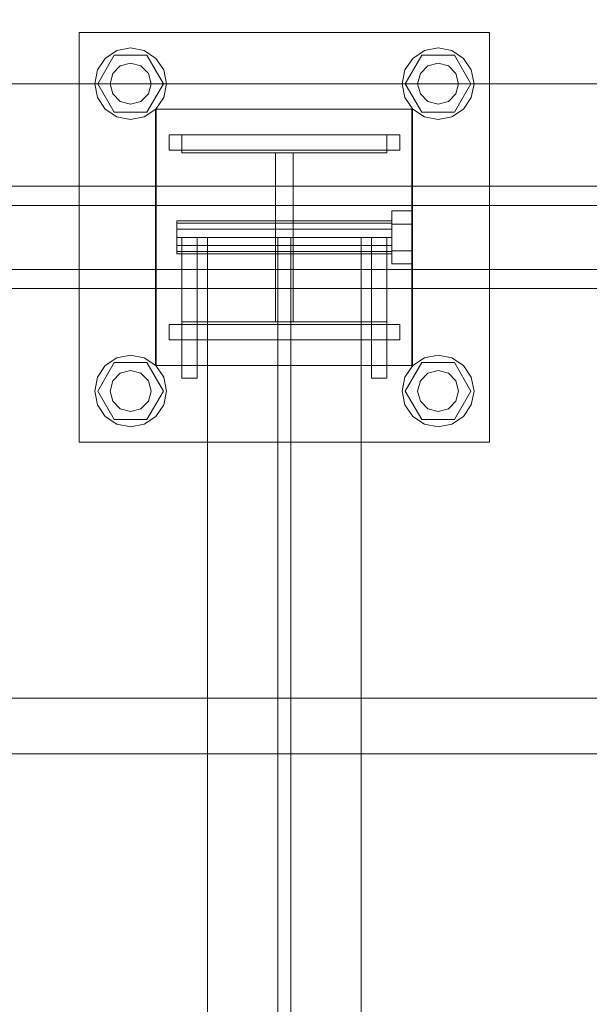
# Model space of a CAD drawing. Header units: millimetres. Extents: x -2233 to 61924, y -68080 to 6847.
# Tile 536 of 656: x 23119 to 23342, y -17870 to -17485. Entities that reach past the tile are written whole.
import ezdxf

# ---------------------------------------------------------------- set-up
doc = ezdxf.new("R2010")
doc.units = ezdxf.units.MM
doc.layers.add('COTAS_O', color=1, linetype='Continuous', lineweight=0)
doc.layers.add('superior_C02', color=7, linetype='Continuous', lineweight=0)
doc.dimstyles.new('R19_100', dxfattribs={"dimtxt": 250, "dimasz": 150, "dimexe": 150, "dimexo": 80, "dimgap": 100, "dimtad": 1, "dimtih": 1, "dimtoh": 1, "dimdsep": 46, "dimcen": 0.09, "dimadec": 0, "dimazin": 0, "dimtfac": 1, "dimtdec": 4, "dimtofl": 0, "dimtmove": 0, "dimatfit": 3, "dimfxl": 1, "dimtolj": 1, "dimtzin": 0, "dimarcsym": 0})

# ---------------------------------------------------------------- blocks, each defined once
blk = doc.blocks.new('DIM_R27_43')
at = {"layer": 'COTAS_O'}
for p, q in [((23050.07, -17510), (23005.07, -17660)), ((23750.07, -17510), (23050.07, -17510)), ((23050.07, -19480), (23050.07, -17510)), ((23050.07, -17510), (23095.07, -17660)), ((23050.07, -19480), (23005.07, -19330)), ((23050.07, -19480), (23095.07, -19330)), ((23750.07, -19480), (23050.07, -19480))]:
    blk.add_line(p, q, dxfattribs=at)
blk.add_text('1970 O', height=250, rotation=90, dxfattribs=at).set_placement((22950.07, -18495))

msp = doc.modelspace()

# ---------------------------------------------------------------- linework, layer by layer
at = {"layer": 'superior_C02'}
for p, q in [((23142.756, -17650), (23142.756, -17490)), ((23142.756, -17490), (23302.756, -17490)), ((23302.756, -17490), (23302.756, -17650)), ((23152.856, -17500.101), (23157.398, -17497.066)), ((23157.398, -17497.066), (23162.756, -17496)), ((23162.756, -17496), (23168.113, -17497.066)), ((23168.113, -17497.066), (23172.655, -17500.101)), ((23272.856, -17500.101), (23277.398, -17497.066)), ((23277.398, -17497.066), (23282.756, -17496)), ((23282.756, -17496), (23288.113, -17497.066)), ((23288.113, -17497.066), (23292.655, -17500.101)), ((23149.821, -17504.642), (23152.856, -17500.101)), ((23149.956, -17510), (23156.356, -17498.915)), ((23156.356, -17498.915), (23169.156, -17498.915)), ((23158.756, -17503.072), (23162.756, -17502)), ((23162.756, -17502), (23166.756, -17503.072)), ((23169.156, -17498.915), (23175.556, -17510)), ((23172.655, -17500.101), (23175.69, -17504.642)), ((23269.821, -17504.642), (23272.856, -17500.101)), ((23269.956, -17510), (23276.356, -17498.915)), ((23276.356, -17498.915), (23289.156, -17498.915)), ((23278.756, -17503.072), (23282.756, -17502)), ((23282.756, -17502), (23286.756, -17503.072)), ((23289.156, -17498.915), (23295.556, -17510)), ((23292.655, -17500.101), (23295.69, -17504.642)), ((23148.756, -17510), (23149.821, -17504.642)), ((23154.756, -17510), (23155.828, -17506)), ((23155.828, -17506), (23158.756, -17503.072)), ((23166.756, -17503.072), (23169.684, -17506)), ((23169.684, -17506), (23170.756, -17510)), ((23175.69, -17504.642), (23176.756, -17510)), ((23268.756, -17510), (23269.821, -17504.642)), ((23274.756, -17510), (23275.828, -17506)), ((23275.828, -17506), (23278.756, -17503.072)), ((23286.756, -17503.072), (23289.684, -17506)), ((23289.684, -17506), (23290.756, -17510)), ((23295.69, -17504.642), (23296.756, -17510)), ((23149.821, -17515.358), (23148.756, -17510)), ((23156.356, -17521.085), (23149.956, -17510)), ((23155.828, -17514), (23154.756, -17510)), ((23175.556, -17510), (23169.156, -17521.085)), ((23170.756, -17510), (23169.684, -17514)), ((23176.756, -17510), (23175.69, -17515.358)), ((23269.821, -17515.358), (23268.756, -17510)), ((23276.356, -17521.085), (23269.956, -17510)), ((23275.828, -17514), (23274.756, -17510)), ((23295.556, -17510), (23289.156, -17521.085)), ((23290.756, -17510), (23289.684, -17514)), ((23296.756, -17510), (23295.69, -17515.358)), ((23152.856, -17519.899), (23149.821, -17515.358)), ((23158.756, -17516.928), (23155.828, -17514)), ((23162.756, -17518), (23158.756, -17516.928)), ((23166.756, -17516.928), (23162.756, -17518)), ((23169.684, -17514), (23166.756, -17516.928)), ((23175.69, -17515.358), (23172.655, -17519.899)), ((23272.856, -17519.899), (23269.821, -17515.358)), ((23278.756, -17516.928), (23275.828, -17514)), ((23282.756, -17518), (23278.756, -17516.928)), ((23286.756, -17516.928), (23282.756, -17518)), ((23289.684, -17514), (23286.756, -17516.928)), ((23295.69, -17515.358), (23292.655, -17519.899)), ((23157.398, -17522.934), (23152.856, -17519.899)), ((23169.156, -17521.085), (23156.356, -17521.085)), ((23172.655, -17519.899), (23168.113, -17522.934)), ((23172.458, -17620), (23172.458, -17520)), ((23172.458, -17520), (23272.458, -17520)), ((23172.756, -17620), (23172.756, -17520)), ((23172.756, -17520), (23272.756, -17520)), ((23272.458, -17520), (23272.458, -17620)), ((23272.756, -17520), (23272.756, -17620)), ((23277.398, -17522.934), (23272.856, -17519.899)), ((23289.156, -17521.085), (23276.356, -17521.085)), ((23292.655, -17519.899), (23288.113, -17522.934)), ((23162.756, -17524), (23157.398, -17522.934)), ((23168.113, -17522.934), (23162.756, -17524)), ((23282.756, -17524), (23277.398, -17522.934)), ((23288.113, -17522.934), (23282.756, -17524)), ((23177.756, -17530), (23267.756, -17530)), ((23177.756, -17536), (23177.756, -17530)), ((23182.756, -17537), (23182.756, -17530)), ((23182.756, -17530), (23262.756, -17530)), ((23262.756, -17530), (23262.756, -17537)), ((23267.756, -17536), (23267.756, -17530)), ((23177.756, -17536), (23267.756, -17536)), ((23262.756, -17537), (23182.756, -17537)), ((23219.256, -17603), (23219.256, -17537)), ((23219.256, -17537), (23226.256, -17537)), ((23226.256, -17537), (23226.256, -17603)), ((23921.126, -17550), (22775.666, -17550)), ((22787.589, -17550), (23933.048, -17550)), ((23976.266, -17550), (22830.806, -17550)), ((22845.709, -17550), (23991.168, -17550)), ((23920.432, -17557.5), (22831.602, -17557.5)), ((22844.912, -17557.5), (23933.742, -17557.5)), ((23264.756, -17564.8), (23264.756, -17559.6)), ((23272.756, -17559.6), (23264.756, -17559.6)), ((23272.756, -17559.6), (23272.756, -17564.8)), ((23180.756, -17564.457), (23180.756, -17563.6)), ((23264.756, -17563.6), (23180.756, -17563.6)), ((23264.756, -17563.6), (23264.756, -17564.457)), ((23180.756, -17564.457), (23180.756, -17566.8)), ((23180.756, -17564.457), (23264.756, -17564.457)), ((23180.756, -17566.8), (23180.756, -17570)), ((23180.756, -17566.8), (23264.756, -17566.8)), ((23264.756, -17564.457), (23264.756, -17566.8)), ((23264.756, -17564.8), (23264.756, -17575.2)), ((23264.756, -17564.8), (23272.756, -17564.8)), ((23264.756, -17566.8), (23264.756, -17570)), ((23272.756, -17564.8), (23272.756, -17575.2)), ((23180.756, -17570), (23180.756, -17573.2)), ((23180.756, -17570), (23264.756, -17570)), ((23182.756, -17570), (23182.756, -17625)), ((23182.756, -17570), (23188.756, -17570)), ((23188.756, -17570), (23188.756, -17625)), ((23252.756, -17570), (23192.756, -17570)), ((23192.756, -17570), (23192.756, -18430)), ((23225.256, -17570), (23220.256, -17570)), ((23220.256, -17570), (23220.256, -18430)), ((23225.256, -18430), (23225.256, -17570)), ((23252.756, -18430), (23252.756, -17570)), ((23256.756, -17570), (23256.756, -17625)), ((23256.756, -17570), (23262.756, -17570)), ((23262.756, -17570), (23262.756, -17625)), ((23264.756, -17570), (23264.756, -17573.2)), ((23180.756, -17573.2), (23180.756, -17575.543)), ((23180.756, -17573.2), (23264.756, -17573.2)), ((23264.756, -17573.2), (23264.756, -17575.543)), ((23264.756, -17575.2), (23264.756, -17580.4)), ((23264.756, -17575.2), (23272.756, -17575.2)), ((23272.756, -17575.2), (23272.756, -17580.4)), ((23180.756, -17575.543), (23180.756, -17576.4)), ((23180.756, -17575.543), (23264.756, -17575.543)), ((23180.756, -17576.4), (23264.756, -17576.4)), ((23264.756, -17575.543), (23264.756, -17576.4)), ((22831.602, -17582.5), (23920.432, -17582.5)), ((22844.912, -17582.5), (23933.742, -17582.5)), ((23264.756, -17580.4), (23272.756, -17580.4)), ((22775.666, -17590), (23921.126, -17590)), ((22787.589, -17590), (23933.048, -17590)), ((22830.806, -17590), (23976.266, -17590)), ((22845.709, -17590), (23991.168, -17590)), ((23177.756, -17604), (23267.756, -17604)), ((23177.756, -17610), (23177.756, -17604)), ((23182.756, -17610), (23182.756, -17603)), ((23182.756, -17603), (23262.756, -17603)), ((23226.256, -17603), (23219.256, -17603)), ((23262.756, -17603), (23262.756, -17610)), ((23267.756, -17610), (23267.756, -17604)), ((23177.756, -17610), (23267.756, -17610)), ((23262.756, -17610), (23182.756, -17610)), ((23152.856, -17620.101), (23157.398, -17617.066)), ((23157.398, -17617.066), (23162.756, -17616)), ((23162.756, -17616), (23168.113, -17617.066)), ((23168.113, -17617.066), (23172.655, -17620.101)), ((23272.856, -17620.101), (23277.398, -17617.066)), ((23277.398, -17617.066), (23282.756, -17616)), ((23282.756, -17616), (23288.113, -17617.066)), ((23288.113, -17617.066), (23292.655, -17620.101)), ((23149.821, -17624.642), (23152.856, -17620.101)), ((23149.956, -17630), (23156.356, -17618.915)), ((23156.356, -17618.915), (23169.156, -17618.915)), ((23169.156, -17618.915), (23175.556, -17630)), ((23272.458, -17620), (23172.458, -17620)), ((23172.655, -17620.101), (23175.69, -17624.642)), ((23272.756, -17620), (23172.756, -17620)), ((23269.821, -17624.642), (23272.856, -17620.101)), ((23269.956, -17630), (23276.356, -17618.915)), ((23276.356, -17618.915), (23289.156, -17618.915)), ((23289.156, -17618.915), (23295.556, -17630)), ((23292.655, -17620.101), (23295.69, -17624.642)), ((23148.756, -17630), (23149.821, -17624.642)), ((23155.828, -17626), (23158.756, -17623.072)), ((23158.756, -17623.072), (23162.756, -17622)), ((23162.756, -17622), (23166.756, -17623.072)), ((23166.756, -17623.072), (23169.684, -17626)), ((23175.69, -17624.642), (23176.756, -17630)), ((23182.756, -17625), (23188.756, -17625)), ((23256.756, -17625), (23262.756, -17625)), ((23268.756, -17630), (23269.821, -17624.642)), ((23275.828, -17626), (23278.756, -17623.072)), ((23278.756, -17623.072), (23282.756, -17622)), ((23282.756, -17622), (23286.756, -17623.072)), ((23286.756, -17623.072), (23289.684, -17626)), ((23295.69, -17624.642), (23296.756, -17630)), ((23154.756, -17630), (23155.828, -17626)), ((23169.684, -17626), (23170.756, -17630)), ((23274.756, -17630), (23275.828, -17626)), ((23289.684, -17626), (23290.756, -17630)), ((23149.821, -17635.358), (23148.756, -17630)), ((23156.356, -17641.085), (23149.956, -17630)), ((23155.828, -17634), (23154.756, -17630)), ((23175.556, -17630), (23169.156, -17641.085)), ((23170.756, -17630), (23169.684, -17634)), ((23176.756, -17630), (23175.69, -17635.358)), ((23269.821, -17635.358), (23268.756, -17630)), ((23276.356, -17641.085), (23269.956, -17630)), ((23275.828, -17634), (23274.756, -17630)), ((23295.556, -17630), (23289.156, -17641.085)), ((23290.756, -17630), (23289.684, -17634)), ((23296.756, -17630), (23295.69, -17635.358)), ((23152.856, -17639.899), (23149.821, -17635.358)), ((23158.756, -17636.928), (23155.828, -17634)), ((23162.756, -17638), (23158.756, -17636.928)), ((23166.756, -17636.928), (23162.756, -17638)), ((23169.684, -17634), (23166.756, -17636.928)), ((23175.69, -17635.358), (23172.655, -17639.899)), ((23272.856, -17639.899), (23269.821, -17635.358)), ((23278.756, -17636.928), (23275.828, -17634)), ((23282.756, -17638), (23278.756, -17636.928)), ((23286.756, -17636.928), (23282.756, -17638)), ((23289.684, -17634), (23286.756, -17636.928)), ((23295.69, -17635.358), (23292.655, -17639.899)), ((23157.398, -17642.934), (23152.856, -17639.899)), ((23172.655, -17639.899), (23168.113, -17642.934)), ((23277.398, -17642.934), (23272.856, -17639.899)), ((23292.655, -17639.899), (23288.113, -17642.934)), ((23169.156, -17641.085), (23156.356, -17641.085)), ((23162.756, -17644), (23157.398, -17642.934)), ((23168.113, -17642.934), (23162.756, -17644)), ((23289.156, -17641.085), (23276.356, -17641.085)), ((23282.756, -17644), (23277.398, -17642.934)), ((23288.113, -17642.934), (23282.756, -17644)), ((23302.756, -17650), (23142.756, -17650)), ((15575.415, -17750), (24634.01, -17750)), ((24635.508, -17750), (15576.913, -17750)), ((22971.369, -17771.702), (23401.145, -17771.702)), ((23402.923, -17771.702), (22973.147, -17771.702))]:
    msp.add_line(p, q, dxfattribs=at)

# ---------------------------------------------------------------- dimensions: what is measured, and where the dimension line sits
at = {"layer": 'COTAS_O'}
dim = msp.add_aligned_dim(p1=(23750.067, -19480), p2=(23750.067, -17510), distance=700, text='<> O', dimstyle='R19_100', dxfattribs=at)
dim.commit()
dim.dimension.update_dxf_attribs({"geometry": 'DIM_R27_43', "text_midpoint": (23050.067, -18495)})

doc.saveas('drawing.dxf')
